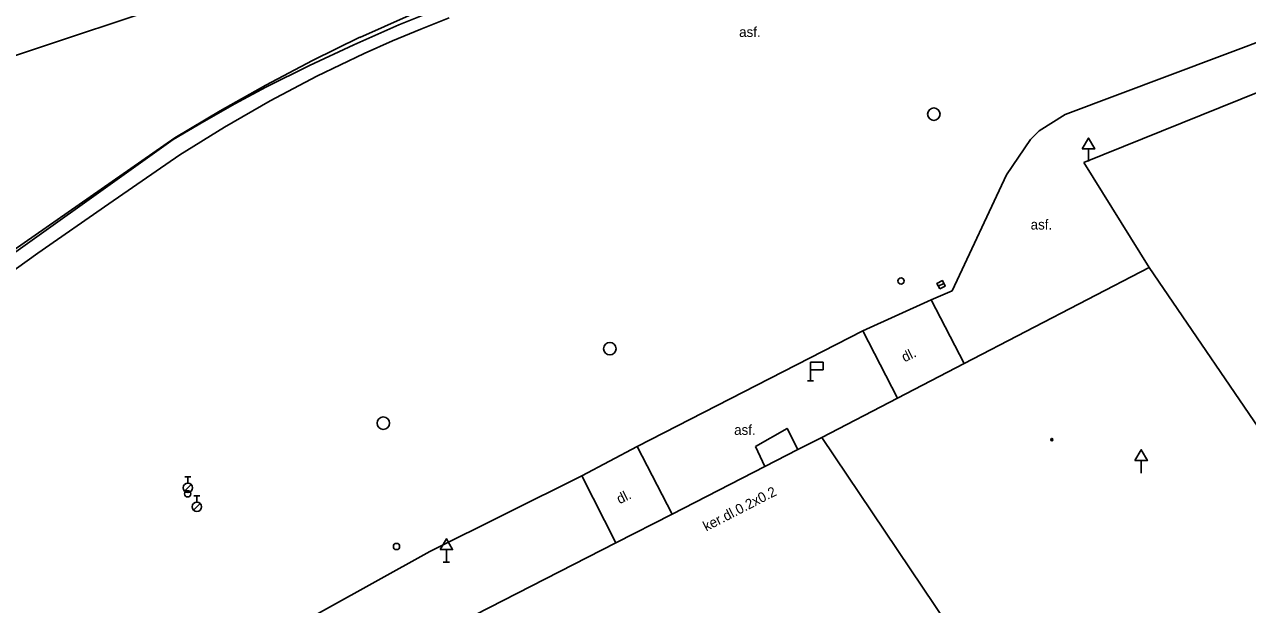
# Model space of a CAD drawing. Extents: x -599770 to -598493, y -1162076 to -1159209.
# Drawn here: x -599213.81 to -599164.8, y -1161220.56 to -1161197.34 of the extents above; entities that cross this region are included whole.
import ezdxf

# ---------------------------------------------------------------- set-up
doc = ezdxf.new("R2010")
doc.units = 0
doc.layers.add('Podklad', color=7, linetype='Continuous')

msp = doc.modelspace()

# ---------------------------------------------------------------- linework, layer by layer
at = {"layer": 'Podklad'}
for p, q in [((-599171.17, -1161202.321), (-599171.17, -1161202.83)), ((-599177.192, -1161207.816), (-599176.968, -1161207.704)), ((-599182.31, -1161211.16), (-599182.31, -1161211.61)), ((-599182.435, -1161211.61), (-599182.185, -1161211.61)), ((-599169.06, -1161214.801), (-599169.06, -1161215.31)), ((-599207.385, -1161215.453), (-599207.135, -1161215.453)), ((-599207.26, -1161215.703), (-599207.26, -1161215.453)), ((-599207.389, -1161216.026), (-599207.124, -1161215.761)), ((-599207.025, -1161216.212), (-599206.775, -1161216.212)), ((-599206.9, -1161216.462), (-599206.9, -1161216.212)), ((-599207.029, -1161216.786), (-599206.764, -1161216.521)), ((-599196.9, -1161218.361), (-599196.9, -1161218.87)), ((-599197.025, -1161218.87), (-599196.775, -1161218.87))]:
    msp.add_line(p, q, dxfattribs=at)
for points in [[(-599134.09, -1161187.59), (-599143.89, -1161190.79), (-599157.32, -1161195.38), (-599172.11, -1161200.94), (-599173.15, -1161201.6), (-599173.5, -1161201.94)], [(-599200.37, -1161197.86), (-599197.28, -1161196.48), (-599184.07, -1161191.2)], [(-599225.61, -1161199.9), (-599222.48, -1161201.33), (-599202.67, -1161194.75), (-599197.63, -1161193.92), (-599196.7, -1161196.51)], [(-599197, -1161196.63), (-599198.81, -1161197.36)], [(-599171.36, -1161202.87), (-599155.66, -1161196.54)], [(-599197.93, -1161197.53), (-599196.79, -1161197.07)], [(-599204.13, -1161199.85), (-599202.38, -1161198.98), (-599200.61, -1161198.15), (-599198.81, -1161197.36)], [(-599200.19, -1161198.5), (-599199.06, -1161198), (-599197.93, -1161197.53)], [(-599204.13, -1161199.77), (-599202.26, -1161198.78), (-599200.37, -1161197.85)], [(-599203.96, -1161200.4), (-599202.09, -1161199.41), (-599200.19, -1161198.5)], [(-599207.78, -1161201.88), (-599205.97, -1161200.8), (-599204.13, -1161199.77)], [(-599207.85, -1161201.95), (-599206.62, -1161201.22), (-599205.38, -1161200.52), (-599204.13, -1161199.85)], [(-599207.58, -1161202.56), (-599205.79, -1161201.45), (-599203.96, -1161200.4)], [(-599207.78, -1161201.88), (-599216.78, -1161208.14)], [(-599216.22, -1161207.91), (-599207.85, -1161201.95)], [(-599173.5, -1161201.94), (-599174.46, -1161203.36), (-599176.64, -1161208.01), (-599177.48, -1161208.36)], [(-599210.43, -1161204.52), (-599207.58, -1161202.56)], [(-599168.74, -1161207.07), (-599171.36, -1161202.87)], [(-599216.09, -1161208.51), (-599213.27, -1161206.5), (-599210.43, -1161204.52)], [(-599176.15, -1161210.91), (-599168.74, -1161207.07)], [(-599163.6, -1161214.6), (-599168.74, -1161207.07)], [(-599177.48, -1161208.36), (-599180.22, -1161209.61)], [(-599176.15, -1161210.91), (-599177.48, -1161208.36)], [(-599180.22, -1161209.61), (-599189.25, -1161214.23)], [(-599178.82, -1161212.3), (-599180.22, -1161209.61)], [(-599176.15, -1161210.91), (-599178.82, -1161212.3)], [(-599178.82, -1161212.3), (-599176.15, -1161210.91)], [(-599181.86, -1161213.87), (-599178.82, -1161212.3)], [(-599184.52, -1161214.23), (-599183.25, -1161213.51), (-599182.82, -1161214.36)], [(-599187.86, -1161216.94), (-599184.14, -1161215.04), (-599182.82, -1161214.36), (-599181.86, -1161213.87)], [(-599174.28, -1161225.12), (-599181.86, -1161213.87)], [(-599189.25, -1161214.23), (-599191.48, -1161215.41)], [(-599187.86, -1161216.94), (-599189.25, -1161214.23)], [(-599184.52, -1161214.23), (-599184.14, -1161215.04)], [(-599191.48, -1161215.41), (-599197.56, -1161218.44), (-599210.34, -1161225.52), (-599217.19, -1161230.1), (-599221.86, -1161234.45)], [(-599190.11, -1161218.09), (-599191.48, -1161215.41)], [(-599187.86, -1161216.94), (-599190.11, -1161218.09)], [(-599190.11, -1161218.09), (-599187.86, -1161216.94)], [(-599198.02, -1161222.13), (-599190.11, -1161218.09)]]:
    msp.add_lwpolyline(points, dxfattribs=at)
for points in [[(-599171.42, -1161202.321), (-599170.92, -1161202.321), (-599171.17, -1161201.888)], [(-599177.135, -1161207.928), (-599176.912, -1161207.815), (-599177.025, -1161207.592), (-599177.248, -1161207.705)], [(-599182.31, -1161211.16), (-599181.81, -1161211.16), (-599181.81, -1161210.86), (-599182.31, -1161210.86)], [(-599169.31, -1161214.801), (-599168.81, -1161214.801), (-599169.06, -1161214.368)], [(-599197.15, -1161218.361), (-599196.65, -1161218.361), (-599196.9, -1161217.928)]]:
    msp.add_lwpolyline(points, close=True, dxfattribs=at)
for centre, radius in [((-599177.37, -1161200.93), 0.25), ((-599178.68, -1161207.61), 0.125), ((-599190.35, -1161210.32), 0.25), ((-599199.43, -1161213.3), 0.25), ((-599172.64, -1161213.96), 0.045), ((-599172.64, -1161213.96), 0.0199), ((-599207.26, -1161215.89), 0.188), ((-599207.27, -1161216.13), 0.125), ((-599206.9, -1161216.65), 0.188), ((-599198.9, -1161218.24), 0.125)]:
    msp.add_circle(centre, radius, dxfattribs=at)

# ---------------------------------------------------------------- texts
for p in [(-599185.17, -1161197.84), (-599173.49, -1161205.55), (-599185.37, -1161213.77)]:
    msp.add_text('asf.', height=0.4, dxfattribs=at).set_placement(p)
for s, rotation, p in [('dl.', 26.31, (-599178.54, -1161210.87)), ('ker.dl.0.2x0.2', 27.1814, (-599186.49, -1161217.64)), ('dl.', 26.31, (-599189.96, -1161216.55))]:
    msp.add_text(s, height=0.4, rotation=rotation, dxfattribs=at).set_placement(p)

doc.saveas('drawing.dxf')
